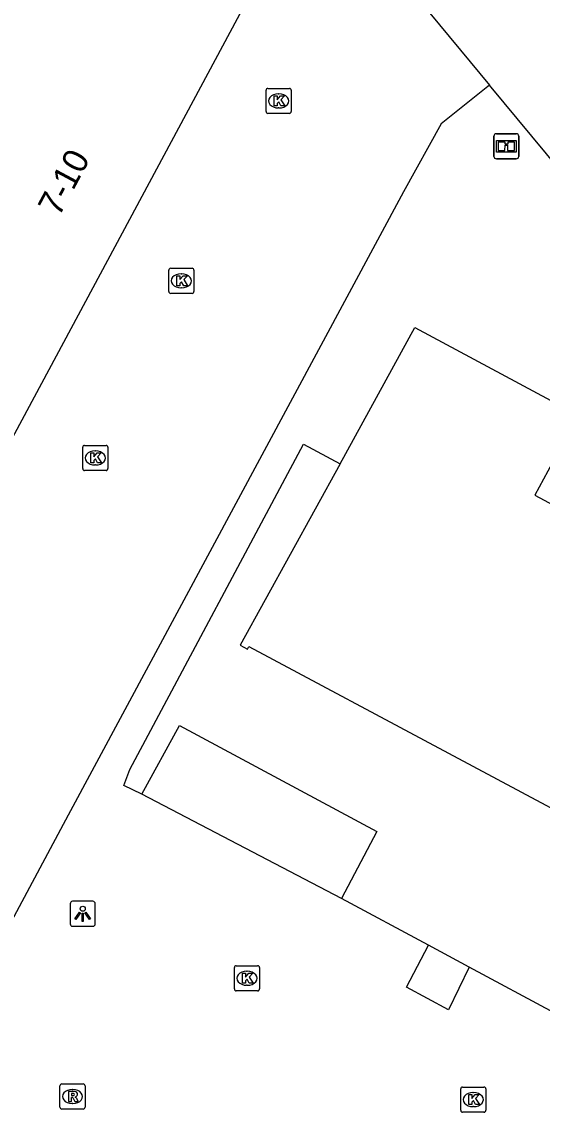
# Model space of a CAD drawing. Extents: x 159489 to 160304, y 383826 to 384530.
# Drawn here: x 159842.45 to 159863.18, y 384330.38 to 384373.85 of the extents above; entities that cross this region are included whole.
import ezdxf

# ---------------------------------------------------------------- set-up
doc = ezdxf.new("R2010")
doc.units = 0
for name, color, linetype in [('IMGEO_Informatiebord', 7, 'Continuous'), ('IMGEO_Kolk', 7, 'Continuous'), ('IMGEO_Lichtpunt', 7, 'Continuous'), ('IMGEO_Muur', 7, 'Continuous'), ('IMGEO_Pand', 7, 'Continuous'), ('IMGEO_Pand_nummerreeks', 7, 'Continuous'), ('IMGEO_Rijbaan_lokaal_open', 7, 'Continuous'), ('IMGEO_Rioolput', 7, 'Continuous'), ('IMGEO_Voetpad_gesloten', 7, 'Continuous'), ('IMGEO_Voetpad_open', 7, 'Continuous')]:
    doc.layers.add(name, color=color, linetype=linetype)

msp = doc.modelspace()

# ---------------------------------------------------------------- linework, layer by layer
at = {"layer": 'IMGEO_Informatiebord'}
for p, q in [((159861.258, 384368.488), (159861.258, 384369.288)), ((159861.258, 384369.288), (159861.258, 384368.488)), ((159861.358, 384369.388), (159862.148, 384369.388)), ((159862.148, 384369.388), (159861.358, 384369.388)), ((159862.248, 384369.288), (159862.248, 384368.488)), ((159862.248, 384368.488), (159862.248, 384369.288)), ((159862.148, 384368.388), (159861.358, 384368.388)), ((159861.358, 384368.388), (159862.148, 384368.388))]:
    msp.add_line(p, q, dxfattribs=at)
for points in [[(159861.359, 384369.12), (159862.147, 384369.12), (159862.147, 384368.656), (159861.359, 384368.656), (159861.359, 384369.12)], [(159861.424, 384369.055), (159861.424, 384368.721), (159861.699, 384368.721), (159861.7, 384368.934), (159861.804, 384368.935), (159861.805, 384368.721), (159862.082, 384368.721), (159862.082, 384369.055), (159861.806, 384369.055), (159861.806, 384368.975), (159861.7, 384368.975), (159861.7, 384369.055), (159861.424, 384369.055)]]:
    msp.add_lwpolyline(points, dxfattribs=at)
for centre, start, end in [((159861.358, 384369.288), 90, 180), ((159861.358, 384369.288), 90, 180), ((159862.148, 384369.288), 0, 90), ((159862.148, 384369.288), 360, 90), ((159861.358, 384368.488), 180, 270), ((159861.358, 384368.488), 180, 270), ((159862.148, 384368.488), 270, 0), ((159862.148, 384368.488), 270, 0)]:
    msp.add_arc(centre, 0.1, start, end, dxfattribs=at)
at = {"layer": 'IMGEO_Kolk'}
for p, q in [((159852.18, 384370.272), (159852.18, 384371.124)), ((159852.255, 384371.198), (159853.107, 384371.198)), ((159852.668, 384370.978), (159852.693, 384370.978)), ((159853.181, 384371.124), (159853.181, 384370.272)), ((159853.107, 384370.198), (159852.255, 384370.198)), ((159852.691, 384370.418), (159852.666, 384370.418)), ((159848.305, 384363.098), (159848.305, 384363.95)), ((159848.38, 384364.024), (159849.232, 384364.024)), ((159849.306, 384363.95), (159849.306, 384363.098)), ((159848.793, 384363.804), (159848.818, 384363.804)), ((159848.816, 384363.244), (159848.791, 384363.244)), ((159849.232, 384363.024), (159848.38, 384363.024)), ((159844.876, 384356.035), (159844.876, 384356.887)), ((159844.951, 384356.961), (159845.803, 384356.961)), ((159845.364, 384356.741), (159845.389, 384356.741)), ((159845.877, 384356.887), (159845.877, 384356.035)), ((159845.387, 384356.181), (159845.362, 384356.181)), ((159845.803, 384355.961), (159844.951, 384355.961)), ((159850.917, 384335.289), (159850.917, 384336.141)), ((159850.992, 384336.215), (159851.844, 384336.215)), ((159851.918, 384336.141), (159851.918, 384335.289)), ((159851.405, 384335.995), (159851.43, 384335.995)), ((159851.428, 384335.435), (159851.403, 384335.435)), ((159851.844, 384335.215), (159850.992, 384335.215)), ((159860.009, 384331.376), (159860.861, 384331.376)), ((159859.934, 384330.45), (159859.934, 384331.302)), ((159860.422, 384331.156), (159860.447, 384331.156)), ((159860.935, 384331.302), (159860.935, 384330.45)), ((159860.445, 384330.596), (159860.42, 384330.596)), ((159860.861, 384330.376), (159860.009, 384330.376))]:
    msp.add_line(p, q, dxfattribs=at)
for points in [[(159852.18, 384370.272), (159852.18, 384371.124)], [(159852.255, 384371.198), (159853.107, 384371.198)], [(159853.181, 384371.124), (159853.181, 384370.272)], [(159852.501, 384370.898), (159852.624, 384370.898), (159852.624, 384370.747), (159852.754, 384370.898), (159852.918, 384370.898), (159852.772, 384370.747), (159852.925, 384370.498), (159852.773, 384370.498), (159852.688, 384370.662), (159852.624, 384370.595), (159852.624, 384370.498), (159852.501, 384370.498), (159852.501, 384370.898)], [(159853.107, 384370.198), (159852.255, 384370.198)], [(159848.305, 384363.098), (159848.305, 384363.95)], [(159848.38, 384364.024), (159849.232, 384364.024)], [(159849.306, 384363.95), (159849.306, 384363.098)], [(159848.626, 384363.724), (159848.749, 384363.724), (159848.749, 384363.573), (159848.879, 384363.724), (159849.043, 384363.724), (159848.897, 384363.573), (159849.05, 384363.324), (159848.898, 384363.324), (159848.813, 384363.488), (159848.749, 384363.421), (159848.749, 384363.324), (159848.626, 384363.324), (159848.626, 384363.724)], [(159849.232, 384363.024), (159848.38, 384363.024)], [(159844.876, 384356.035), (159844.876, 384356.887)], [(159844.951, 384356.961), (159845.803, 384356.961)], [(159845.197, 384356.661), (159845.32, 384356.661), (159845.32, 384356.51), (159845.45, 384356.661), (159845.614, 384356.661), (159845.468, 384356.51), (159845.621, 384356.261), (159845.469, 384356.261), (159845.384, 384356.425), (159845.32, 384356.358), (159845.32, 384356.261), (159845.197, 384356.261), (159845.197, 384356.661)], [(159845.877, 384356.887), (159845.877, 384356.035)], [(159845.803, 384355.961), (159844.951, 384355.961)], [(159850.917, 384335.289), (159850.917, 384336.141)], [(159850.992, 384336.215), (159851.844, 384336.215)], [(159851.918, 384336.141), (159851.918, 384335.289)], [(159851.238, 384335.915), (159851.361, 384335.915), (159851.361, 384335.764), (159851.491, 384335.915), (159851.655, 384335.915), (159851.509, 384335.764), (159851.662, 384335.515), (159851.51, 384335.515), (159851.425, 384335.679), (159851.361, 384335.612), (159851.361, 384335.515), (159851.238, 384335.515), (159851.238, 384335.915)], [(159851.844, 384335.215), (159850.992, 384335.215)], [(159860.009, 384331.376), (159860.861, 384331.376)], [(159859.934, 384330.45), (159859.934, 384331.302)], [(159860.255, 384331.076), (159860.378, 384331.076), (159860.378, 384330.925), (159860.508, 384331.076), (159860.672, 384331.076), (159860.526, 384330.925), (159860.679, 384330.676), (159860.527, 384330.676), (159860.442, 384330.84), (159860.378, 384330.773), (159860.378, 384330.676), (159860.255, 384330.676), (159860.255, 384331.076)], [(159860.935, 384331.302), (159860.935, 384330.45)], [(159860.861, 384330.376), (159860.009, 384330.376)]]:
    msp.add_lwpolyline(points, dxfattribs=at)
for centre, start, end in [((159852.257, 384371.122), 91.552, 178.448), ((159852.257, 384371.122), 91.552, 178.448), ((159853.105, 384371.122), 1.552, 88.448), ((159853.105, 384371.122), 1.552, 88.448), ((159852.257, 384370.274), 181.552, 268.448), ((159852.257, 384370.274), 181.552, 268.448), ((159853.105, 384370.274), 271.552, 358.448), ((159853.105, 384370.274), 271.552, 358.448), ((159848.382, 384363.948), 91.552, 178.448), ((159848.382, 384363.948), 91.552, 178.448), ((159849.23, 384363.948), 1.552, 88.448), ((159849.23, 384363.948), 1.552, 88.448), ((159848.382, 384363.1), 181.552, 268.448), ((159848.382, 384363.1), 181.552, 268.448), ((159849.23, 384363.1), 271.552, 358.448), ((159849.23, 384363.1), 271.552, 358.448), ((159844.953, 384356.885), 91.552, 178.448), ((159844.953, 384356.885), 91.552, 178.448), ((159845.801, 384356.885), 1.552, 88.448), ((159845.801, 384356.885), 1.552, 88.448), ((159844.953, 384356.037), 181.552, 268.448), ((159844.953, 384356.037), 181.552, 268.448), ((159845.801, 384356.037), 271.552, 358.448), ((159845.801, 384356.037), 271.552, 358.448), ((159850.994, 384336.139), 91.552, 178.448), ((159850.994, 384336.139), 91.552, 178.448), ((159851.842, 384336.139), 1.552, 88.448), ((159851.842, 384336.139), 1.552, 88.448), ((159850.994, 384335.291), 181.552, 268.448), ((159850.994, 384335.291), 181.552, 268.448), ((159851.842, 384335.291), 271.552, 358.448), ((159851.842, 384335.291), 271.552, 358.448), ((159860.011, 384331.3), 91.552, 178.448), ((159860.011, 384331.3), 91.552, 178.448), ((159860.859, 384331.3), 1.552, 88.448), ((159860.859, 384331.3), 1.552, 88.448), ((159860.011, 384330.452), 181.552, 268.448), ((159860.011, 384330.452), 181.552, 268.448), ((159860.859, 384330.452), 271.552, 358.448), ((159860.859, 384330.452), 271.552, 358.448)]:
    msp.add_arc(centre, 0.0765, start, end, dxfattribs=at)
for centre, major_axis, ratio, start_param, end_param in [((159852.667, 384370.698), (-0.387, 0.002), 0.722429, 4.712389, 7.853982), ((159852.692, 384370.698), (-0.39, 0.002), 0.717154, 1.570796, 4.712389), ((159848.792, 384363.524), (-0.387, 0.002), 0.722429, 4.712389, 7.853982), ((159848.817, 384363.524), (-0.39, 0.002), 0.717154, 1.570796, 4.712389), ((159845.363, 384356.461), (-0.387, 0.002), 0.722429, 4.712389, 7.853982), ((159845.388, 384356.461), (-0.39, 0.002), 0.717154, 1.570796, 4.712389), ((159851.404, 384335.715), (-0.387, 0.002), 0.722429, 4.712389, 7.853982), ((159851.429, 384335.715), (-0.39, 0.002), 0.717154, 1.570796, 4.712389), ((159860.421, 384330.876), (-0.387, 0.002), 0.722429, 4.712389, 7.853982), ((159860.446, 384330.876), (-0.39, 0.002), 0.717154, 1.570796, 4.712389)]:
    msp.add_ellipse(centre, major_axis=major_axis, ratio=ratio, start_param=start_param, end_param=end_param, dxfattribs=at)
at = {"layer": 'IMGEO_Lichtpunt'}
for p, q in [((159845.278, 384338.784), (159844.47, 384338.784)), ((159845.278, 384338.784), (159844.47, 384338.784)), ((159844.376, 384338.689), (159844.376, 384337.882)), ((159844.376, 384338.689), (159844.376, 384337.882)), ((159845.372, 384337.882), (159845.372, 384338.689)), ((159845.372, 384337.882), (159845.372, 384338.689)), ((159844.47, 384337.788), (159845.278, 384337.788)), ((159844.47, 384337.788), (159845.278, 384337.788))]:
    msp.add_line(p, q, dxfattribs=at)
for points in [[(159844.75, 384338.353), (159844.789, 384338.325), (159844.601, 384338.063), (159844.563, 384338.09), (159844.75, 384338.353)], [(159844.852, 384338.305), (159844.899, 384338.305), (159844.899, 384337.983), (159844.852, 384337.983), (159844.852, 384338.305)], [(159844.962, 384338.325), (159845, 384338.352), (159845.187, 384338.09), (159845.148, 384338.062), (159844.962, 384338.325)]]:
    msp.add_lwpolyline(points, dxfattribs=at)
msp.add_circle((159844.875, 384338.487), 0.0994, dxfattribs=at)
for centre, start, end in [((159844.47, 384338.689), 90, 180), ((159844.47, 384338.689), 90, 180), ((159845.278, 384338.689), 0, 90), ((159845.278, 384338.689), 0, 90), ((159844.47, 384337.882), 180, 270), ((159844.47, 384337.882), 180, 270), ((159845.278, 384337.882), 270, 0), ((159845.278, 384337.882), 270, 360)]:
    msp.add_arc(centre, 0.0946, start, end, dxfattribs=at)
at = {"layer": 'IMGEO_Muur'}
msp.add_lwpolyline([(159846.51, 384343.407), (159846.751, 384344.044), (159853.675, 384357.016), (159855.127, 384356.233)], dxfattribs=at)
at = {"layer": 'IMGEO_Pand'}
for points in [[(159839.667, 384355.269), (159840.696, 384354.718), (159853.289, 384378.19), (159853.651, 384378.489), (159853.339, 384378.867)], [(159855.127, 384356.233), (159858.11, 384361.669), (159864.608, 384358.169), (159862.886, 384354.973), (159872.409, 384349.879)], [(159855.127, 384356.233), (159851.154, 384348.993), (159851.435, 384348.842), (159851.489, 384348.944), (159875.353, 384336.188)]]:
    msp.add_lwpolyline(points, dxfattribs=at)
at = {"layer": 'IMGEO_Rijbaan_lokaal_open'}
for points in [[(159854.236, 384379.608), (159855.558, 384378.013), (159861.086, 384371.322)], [(159861.086, 384371.322), (159859.153, 384369.778), (159857.652, 384367.078), (159844.3, 384342.22), (159841.931, 384337.791)]]:
    msp.add_lwpolyline(points, dxfattribs=at)
at = {"layer": 'IMGEO_Rioolput'}
for p, q in [((159843.969, 384330.576), (159843.969, 384331.428)), ((159844.044, 384331.502), (159844.896, 384331.502)), ((159844.97, 384331.428), (159844.97, 384330.576)), ((159844.457, 384331.282), (159844.482, 384331.282)), ((159844.896, 384330.502), (159844.044, 384330.502)), ((159844.48, 384330.722), (159844.455, 384330.722))]:
    msp.add_line(p, q, dxfattribs=at)
for points in [[(159843.969, 384330.576), (159843.969, 384331.428)], [(159844.044, 384331.502), (159844.896, 384331.502)], [(159844.97, 384331.428), (159844.97, 384330.576)], [(159844.558, 384331.2), (159844.306, 384331.202), (159844.306, 384330.802)], [(159844.306, 384330.802), (159844.43, 384330.802), (159844.43, 384330.964), (159844.441, 384330.964)], [(159844.484, 384331.121), (159844.43, 384331.121), (159844.43, 384331.04)], [(159844.43, 384331.04), (159844.482, 384331.04)], [(159844.488, 384330.935), (159844.559, 384330.802), (159844.699, 384330.802), (159844.634, 384330.928)], [(159844.896, 384330.502), (159844.044, 384330.502)]]:
    msp.add_lwpolyline(points, dxfattribs=at)
for centre, radius, start, end in [((159844.046, 384331.426), 0.0765, 91.552, 178.448), ((159844.046, 384331.426), 0.0765, 91.552, 178.448), ((159844.894, 384331.426), 0.0765, 1.552, 88.448), ((159844.894, 384331.426), 0.0765, 1.552, 88.448), ((159844.44, 384330.911), 0.0533, 26.0293, 88.6989), ((159844.466, 384331.229), 0.19, 274.7715, 282.9687), ((159844.49, 384331.025), 0.0964, 77.0061, 93.1865), ((159844.504, 384331.082), 0.0378, 276.6634, 79.6772), ((159844.557, 384331.09), 0.109, 350.3612, 89.416), ((159844.555, 384331.09), 0.112, 277.5842, 350.9817), ((159844.539, 384330.875), 0.108, 29.5134, 73.7905), ((159844.046, 384330.578), 0.0765, 181.552, 268.448), ((159844.046, 384330.578), 0.0765, 181.552, 268.448), ((159844.894, 384330.578), 0.0765, 271.552, 358.448), ((159844.894, 384330.578), 0.0765, 271.552, 358.448)]:
    msp.add_arc(centre, radius, start, end, dxfattribs=at)
for centre, major_axis, ratio, start_param, end_param in [((159844.456, 384331.002), (-0.387, 0.002), 0.722429, 4.712389, 7.853982), ((159844.481, 384331.002), (-0.39, 0.002), 0.717154, 1.570796, 4.712389)]:
    msp.add_ellipse(centre, major_axis=major_axis, ratio=ratio, start_param=start_param, end_param=end_param, dxfattribs=at)
at = {"layer": 'IMGEO_Voetpad_gesloten'}
for points in [[(159847.233, 384343.055), (159846.51, 384343.407), (159846.751, 384344.044), (159853.675, 384357.016), (159855.127, 384356.233)], [(159847.233, 384343.055), (159848.728, 384345.79), (159856.594, 384341.571), (159855.19, 384338.893)], [(159858.649, 384337.033), (159855.19, 384338.893)], [(159860.275, 384336.158), (159859.449, 384334.463), (159857.779, 384335.354), (159858.649, 384337.033)], [(159860.275, 384336.158), (159858.649, 384337.033)], [(159863.688, 384334.323), (159860.275, 384336.158)]]:
    msp.add_lwpolyline(points, dxfattribs=at)
at = {"layer": 'IMGEO_Voetpad_open'}
for points in [[(159864.456, 384367.258), (159861.086, 384371.322)], [(159855.19, 384338.893), (159847.233, 384343.055)]]:
    msp.add_lwpolyline(points, dxfattribs=at)

# ---------------------------------------------------------------- texts
at = {"layer": 'IMGEO_Pand_nummerreeks'}
msp.add_text('7-10', height=1, rotation=61.8336, dxfattribs=at).set_placement((159843.928, 384366.045))

doc.saveas('drawing.dxf')
